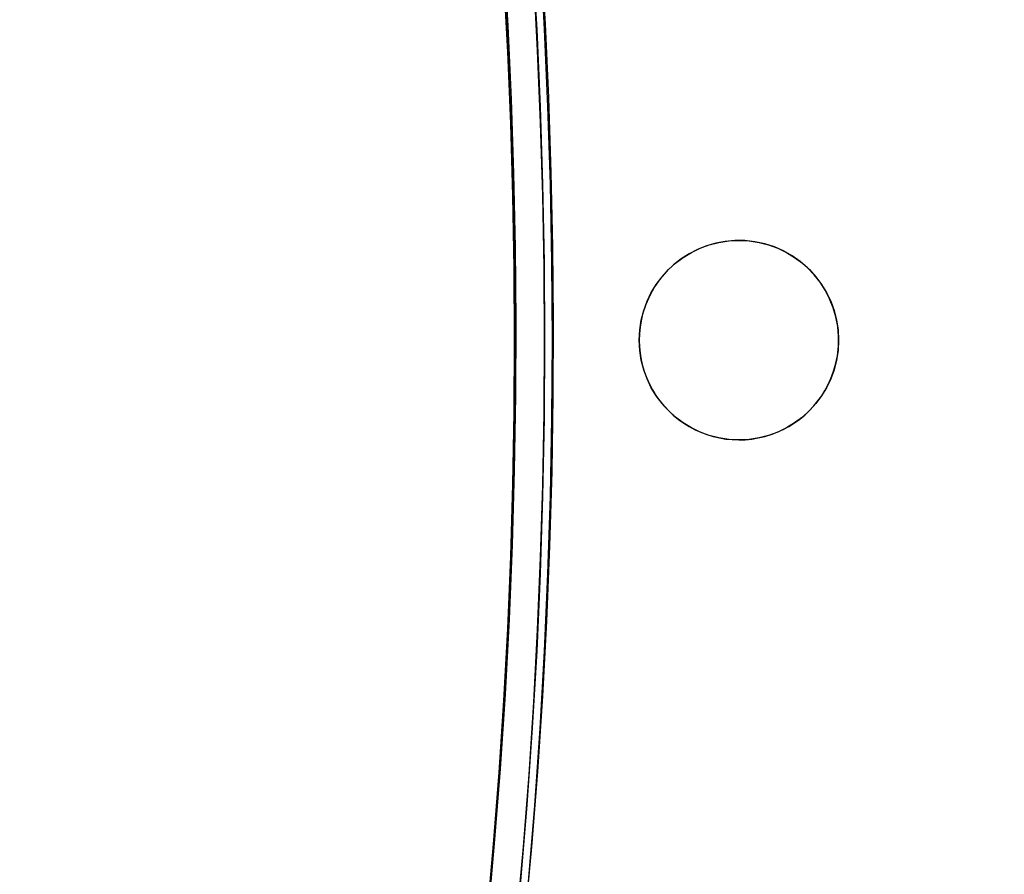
# Model space of a CAD drawing. Header units: millimetres. Extents: x -83 to 676, y -83 to 676.
# Tile 597 of 656: x 518 to 557, y 275 to 309. Entities that reach past the tile are written whole.
import ezdxf

# ---------------------------------------------------------------- set-up
doc = ezdxf.new("R2010")
doc.units = ezdxf.units.MM
doc.header["$MEASUREMENT"] = 0
doc.layers.add('IGES level 0', color=7, linetype='Continuous', true_color=0xff7878)

msp = doc.modelspace()

# ---------------------------------------------------------------- linework, layer by layer
at = {"layer": 'IGES level 0', "color": 254, "true_color": 0xcad1ee}
for p, q in [((547.535, 300.364), (547.535, 300.364, -1.2)), ((542.636, 297.535, -1.2), (542.636, 297.535)), ((542.636, 297.535), (542.636, 297.535, -1.2)), ((550.364, 295.465), (550.364, 295.465, -1.2)), ((550.364, 295.465, -1.2), (550.364, 295.465)), ((545.465, 292.636), (545.465, 292.636, -1.2))]:
    msp.add_line(p, q, dxfattribs=at)
at = {"layer": 'IGES level 0', "color": 153, "true_color": 0x5393cf}
for centre, radius in [((296.5, 296.5), 296.5), ((296.5, 296.5, -1.2), 296.5), ((296.5, 296.5), 241), ((296.5, 296.5, -1.2), 241), ((546.5, 296.5), 4), ((546.5, 296.5, -1.2), 4)]:
    msp.add_circle(centre, radius, dxfattribs=at)
at = {"layer": 'IGES level 0'}
for centre, radius in [((296.5, 296.5, 47), 296.5), ((296.5, 296.5), 296.5), ((296.5, 296.5, 47), 295.3), ((296.5, 296.5), 295.3)]:
    msp.add_circle(centre, radius, dxfattribs=at)
at = {"layer": 'IGES level 0', "color": 124, "true_color": 0x1aa180}
for centre, radius in [((296.5, 296.5, 47), 295), ((296.5, 296.5, 45.8), 295), ((296.5, 296.5, 47), 242.5), ((296.5, 296.5, 45.8), 242.5)]:
    msp.add_circle(centre, radius, dxfattribs=at)
at = {"layer": 'IGES level 0', "color": 31, "true_color": 0xffba87}
for centre, radius in [((296.5, 296.5), 242.2), ((296.5, 296.5, 47), 242.2), ((296.5, 296.5), 241), ((296.5, 296.5, 47), 241)]:
    msp.add_circle(centre, radius, dxfattribs=at)
at = {"layer": 'IGES level 0', "color": 153, "true_color": 0x5393cf}
for centre, radius, start, end in [((296.5, 296.5, -1.2), 296.5, 345, 165), ((296.5, 296.5), 296.5, 345, 165), ((296.5, 296.5, -0.6), 296.5, 345, 165), ((296.5, 296.5, -1.2), 241, 345, 165), ((296.5, 296.5), 241, 345, 165), ((296.5, 296.5, -0.6), 241, 345, 165), ((296.5, 296.5, -1.2), 296.5, 165, 345), ((296.5, 296.5), 296.5, 165, 345), ((296.5, 296.5, -0.6), 296.5, 165, 345), ((296.5, 296.5, -1.2), 241, 165, 345), ((296.5, 296.5), 241, 165, 345), ((296.5, 296.5, -0.6), 241, 165, 345)]:
    msp.add_arc(centre, radius, start, end, dxfattribs=at)
at = {"layer": 'IGES level 0', "color": 124, "true_color": 0x1aa180}
for centre, radius, start, end in [((296.5, 296.5, 45.8), 295, 345, 165), ((296.5, 296.5, 47), 295, 345, 165), ((296.5, 296.5, 46.4), 295, 345, 165), ((296.5, 296.5, 45.8), 242.5, 345, 165), ((296.5, 296.5, 47), 242.5, 345, 165), ((296.5, 296.5, 46.4), 242.5, 345, 165), ((296.5, 296.5, 45.8), 295, 165, 345), ((296.5, 296.5, 47), 295, 165, 345), ((296.5, 296.5, 46.4), 295, 165, 345), ((296.5, 296.5, 45.8), 242.5, 165, 345), ((296.5, 296.5, 47), 242.5, 165, 345), ((296.5, 296.5, 46.4), 242.5, 165, 345)]:
    msp.add_arc(centre, radius, start, end, dxfattribs=at)
at = {"layer": 'IGES level 0', "color": 31, "true_color": 0xffba87}
for centre, radius in [((296.5, 296.5), 242.2), ((296.5, 296.5, 47), 242.2), ((296.5, 296.5, 23.5), 242.2), ((296.5, 296.5, 47), 241), ((296.5, 296.5), 241), ((296.5, 296.5, 23.5), 241)]:
    msp.add_arc(centre, radius, 315, 135, dxfattribs=at)
at = {"layer": 'IGES level 0'}
for centre, radius in [((296.5, 296.5), 296.5), ((296.5, 296.5, 47), 296.5), ((296.5, 296.5, 23.5), 296.5), ((296.5, 296.5, 47), 295.3), ((296.5, 296.5), 295.3), ((296.5, 296.5, 23.5), 295.3)]:
    msp.add_arc(centre, radius, 225, 45, dxfattribs=at)
at = {"layer": 'IGES level 0', "color": 254, "true_color": 0xcad1ee}
for centre, start, end in [((546.5, 296.5), 345, 165), ((546.5, 296.5, -1.2), 345, 165), ((546.5, 296.5, -0.6), 345, 165), ((546.5, 296.5), 165, 345), ((546.5, 296.5, -1.2), 165, 345), ((546.5, 296.5, -0.6), 165, 345)]:
    msp.add_arc(centre, 4, start, end, dxfattribs=at)

doc.saveas('drawing.dxf')
